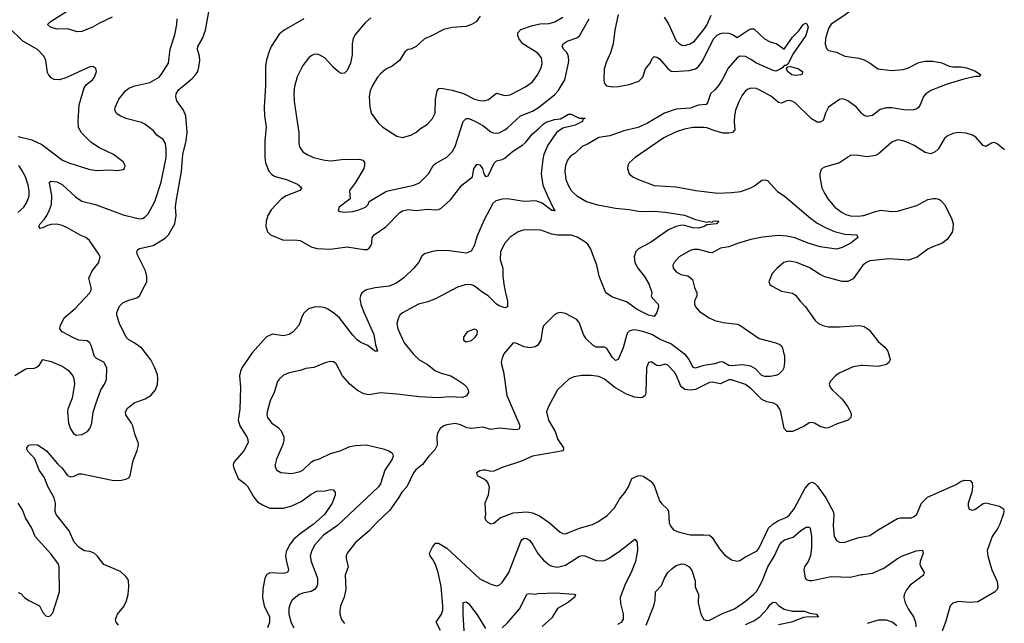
# Model space of a CAD drawing. Header units: inches. Extents: x 1682530 to 1839546, y 640742 to 791647.
# Tile 469 of 656: x 1723902 to 1731022, y 767563 to 771925. Entities that reach past the tile are written whole.
import ezdxf

# ---------------------------------------------------------------- set-up
doc = ezdxf.new("R2010")
doc.units = ezdxf.units.IN
doc.header["$MEASUREMENT"] = 0
for name, color, linetype in [('B7726', 7, 'Continuous'), ('B7727', 7, 'Continuous'), ('B7736', 7, 'Continuous'), ('B7737', 7, 'Continuous')]:
    doc.layers.add(name, color=color, linetype=linetype)

msp = doc.modelspace()

# ---------------------------------------------------------------- linework, layer by layer
at = {"layer": 'B7726', "color": 5}
for points, elevation in [([(1723866.5, 769353.5), (1723940.6, 769399.4), (1723955.2, 769404.8), (1724006.2, 769406.2), (1724026.2, 769413.8), (1724044.5, 769430), (1724070, 769470.4), (1724130, 769454.9), (1724210, 769420.4), (1724251.8, 769391.8), (1724285.5, 769350), (1724292.1, 769332.1), (1724297.1, 769290), (1724280.4, 769190), (1724250.3, 769110), (1724247.9, 769092.1), (1724255.4, 769010), (1724270, 768968.8), (1724290, 768934.9), (1724310, 768922.3), (1724350, 768927.2), (1724370, 768935.8), (1724391.8, 768950), (1724410, 768970.7), (1724422.6, 769010), (1724432.2, 769087.8), (1724452.4, 769150), (1724489.7, 769250.3), (1724516.2, 769290), (1724530, 769324.7), (1724531.5, 769410), (1724509.7, 769449.7), (1724456.9, 769476.9), (1724443.7, 769490), (1724419.5, 769570), (1724409.2, 769590), (1724390, 769603.7), (1724330, 769609.6), (1724290, 769625.1), (1724208.2, 769668.2), (1724191.9, 769691.9), (1724193.3, 769710), (1724222.6, 769770), (1724303.3, 769836.7), (1724408.2, 769950), (1724418, 769970), (1724418.9, 769990), (1724416.5, 770000)], 740), ([(1724617, 767550), (1724599.5, 767570), (1724594.5, 767590), (1724609.5, 767630), (1724655.9, 767684.1), (1724675, 767725), (1724685.3, 767770), (1724690.7, 767829.3), (1724688.7, 767868.7), (1724682.8, 767882.8), (1724670, 767901.6), (1724630, 767936.3), (1724510, 767987.6), (1724462.4, 768050), (1724440.7, 768070), (1724410, 768082.6), (1724367.7, 768087.7), (1724330, 768114), (1724295.6, 768150), (1724259.1, 768230), (1724164.8, 768350), (1724158.5, 768370), (1724161.7, 768430), (1724152.1, 768470), (1724107, 768547), (1724079.6, 768619.6), (1724041.7, 768670), (1724011.1, 768751.1), (1723959, 768810), (1723954, 768830), (1723968.7, 768850), (1723990, 768855.5), (1724030, 768852), (1724050, 768840.4), (1724094.9, 768810), (1724175.1, 768715.1), (1724210, 768684.5), (1724248.5, 768630), (1724270, 768621.9), (1724294.9, 768625.1), (1724330, 768642), (1724350, 768643.2), (1724570, 768598.4), (1724625.6, 768594.4), (1724670, 768604), (1724690, 768614.8), (1724700.9, 768630), (1724721.8, 768738.2), (1724752.5, 768812.5), (1724760.7, 768850), (1724759.6, 768870), (1724733.3, 768930), (1724719.7, 768990), (1724711.3, 769010), (1724669.6, 769070), (1724666, 769090), (1724682.6, 769117.4), (1724730, 769154.9), (1724810, 769184.2), (1724850.7, 769209.3), (1724884.2, 769250), (1724898.9, 769290), (1724901.7, 769330), (1724897.8, 769357.8), (1724878.3, 769410), (1724850, 769467), (1724786, 769550), (1724730, 769589.7), (1724690.7, 769610.7), (1724670.6, 769630.6), (1724624.4, 769730), (1724604.5, 769790), (1724603.1, 769810), (1724624.5, 769855.5), (1724650, 769880.3), (1724690, 769899.1), (1724750, 769914.6), (1724768, 769930), (1724804.8, 770000)], 720), ([(1726572.6, 770000), (1726472.7, 769987.3), (1726410, 769972.8), (1726376.5, 769950), (1726365.4, 769930), (1726362.5, 769910), (1726370, 769867.7), (1726390.1, 769810.1), (1726462.6, 769650), (1726475.5, 769575.5), (1726490.6, 769529.4), (1726469, 769530), (1726419, 769570), (1726370, 769591.8), (1726343.7, 769610), (1726310, 769644.5), (1726214.2, 769770), (1726170, 769806), (1726130, 769833.1), (1726110, 769841.4), (1726070, 769849.8), (1726031.5, 769848.5), (1725990, 769834.5), (1725956.5, 769803.5), (1725941.8, 769778.2), (1725928.7, 769731.3), (1725916.4, 769710), (1725879.3, 769670), (1725850.6, 769650), (1725810, 769640.5), (1725730, 769651.6), (1725686.8, 769633.2), (1725582.8, 769517.2), (1725508.8, 769410), (1725498, 769382), (1725492.4, 769350), (1725498, 769270), (1725494.2, 769110), (1725482.3, 769030), (1725492.6, 768990), (1725544.7, 768910), (1725552.7, 768890), (1725552.9, 768870), (1725523.1, 768810), (1725453.4, 768730), (1725444.6, 768710), (1725447.6, 768690), (1725481.3, 768610), (1725530, 768574), (1725550, 768553.1), (1725593.9, 768473.9), (1725621.7, 768441.7), (1725658.3, 768418.3), (1725710, 768395.8), (1725810, 768395.5), (1725870, 768411.8), (1725937.9, 768442.1), (1726010, 768496.1), (1726050, 768516.9), (1726110, 768521.3), (1726150, 768530.3), (1726168.1, 768528.1), (1726183, 768510), (1726183.1, 768490), (1726160.8, 768430), (1726106.7, 768350), (1726024.3, 768275.7), (1725929.2, 768210), (1725885.4, 768170), (1725853.7, 768130), (1725830, 768078.4), (1725825.1, 768050), (1725830.1, 768010.1), (1725845.7, 767950), (1725839.1, 767930), (1725810, 767922.3), (1725710, 767927.4), (1725690, 767916.4), (1725674.5, 767890), (1725659.3, 767810), (1725658.4, 767750), (1725670.9, 767690), (1725709.2, 767610), (1725709.1, 767570.9), (1725694.4, 767530)], 720), ([(1727093.2, 770000), (1727068.3, 769991.7), (1726910, 769906.6), (1726854.1, 769885.9), (1726786, 769870), (1726670, 769807.3), (1726650.5, 769790), (1726640.4, 769770), (1726630.4, 769730), (1726635.3, 769690), (1726682.4, 769590), (1726746.2, 769510), (1726789.2, 769470), (1726851.9, 769431.9), (1726910, 769388.5), (1726950, 769371), (1727020.4, 769350), (1727057, 769330), (1727112.7, 769290), (1727134.9, 769270), (1727146, 769250), (1727147.7, 769230), (1727133.8, 769206.2), (1727106, 769194), (1727010, 769199.2), (1726930, 769191.6), (1726790, 769199), (1726630, 769219.8), (1726510, 769228.7), (1726430, 769214.8), (1726390, 769220.3), (1726345.2, 769245.2), (1726289.7, 769290), (1726237.3, 769350), (1726190, 769438), (1726170, 769451.6), (1726150, 769455.1), (1726110, 769445.6), (1726030, 769411.8), (1725970, 769405.1), (1725931.3, 769390), (1725850, 769373), (1725810, 769355.1), (1725781.6, 769330), (1725766.7, 769310), (1725742.3, 769230), (1725713.1, 769170), (1725690.3, 769090), (1725688.4, 769070), (1725692.7, 769050), (1725726.4, 769010), (1725770, 768977.4), (1725793.6, 768953.6), (1725812.1, 768910), (1725812.8, 768887.2), (1725805.6, 768854.4), (1725759.5, 768750), (1725748.4, 768710), (1725750.4, 768690), (1725760.4, 768670), (1725790, 768652.4), (1725870, 768646.1), (1725930, 768660.6), (1725950.4, 768669.6), (1726010, 768726.9), (1726030, 768739), (1726070, 768751.4), (1726149.1, 768790.9), (1726219.3, 768810), (1726290, 768840.3), (1726330, 768848.8), (1726410, 768852), (1726530, 768823.6), (1726570.2, 768810.2), (1726590, 768798), (1726597.4, 768790), (1726601.8, 768770), (1726595.4, 768750), (1726542, 768670), (1726511.2, 768570), (1726496.9, 768550), (1726200.7, 768270), (1726099.4, 768200.6), (1726035.8, 768130), (1726013.5, 768090), (1726002.3, 768050), (1726010.2, 768010), (1726054.6, 767890), (1726056.3, 767850), (1726050.2, 767830), (1726033.3, 767806.7), (1726010, 767793.2), (1725950, 767781.8), (1725922.4, 767770), (1725872.2, 767730), (1725857.2, 767702.8), (1725849.2, 767670), (1725847.6, 767630), (1725866.1, 767566.1), (1725884, 767530)], 740), ([(1728780, 770000), (1728782.6, 769990), (1728799.5, 769950), (1728799.6, 769930), (1728782.3, 769890), (1728780.9, 769870), (1728790.3, 769850), (1728816.9, 769816.9), (1728888.8, 769770), (1728930, 769751.8), (1728990, 769735.5), (1729090, 769724.7), (1729110, 769718), (1729250, 769621.5), (1729370, 769590.4), (1729398, 769578), (1729410, 769567.7), (1729419.5, 769550), (1729433.4, 769490), (1729433.7, 769450), (1729426.8, 769410), (1729418.2, 769390), (1729390, 769361.8), (1729370, 769354), (1729330, 769346.6), (1729290, 769345.6), (1729270, 769353.1), (1729222.3, 769402.3), (1729190, 769420.9), (1729130, 769431), (1729050, 769422.8), (1729030, 769425.5), (1728990, 769449.8), (1728970, 769453.3), (1728930, 769437.5), (1728850, 769424.7), (1728785.8, 769405.8), (1728770, 769414.7), (1728743.9, 769470), (1728720.2, 769500.2), (1728610, 769581.4), (1728534.4, 769614.4), (1728474, 769650), (1728407.5, 769672.5), (1728350, 769683.1), (1728330, 769682.4), (1728310, 769675.1), (1728298.5, 769661.5), (1728290, 769643.7), (1728266, 769554), (1728230.9, 769469.1), (1728210, 769462), (1728190, 769483.1), (1728149.1, 769549.1), (1728130, 769559.3), (1728070, 769557.7), (1728050, 769569.7), (1727998, 769618), (1727978, 769650), (1727950.8, 769730.8), (1727930, 769758), (1727850, 769802.7), (1727810, 769809.2), (1727790, 769805.2), (1727768.3, 769791.7), (1727690, 769713.2), (1727682.4, 769690), (1727670.3, 769610), (1727650, 769573.6), (1727630, 769560.5), (1727590, 769553), (1727550, 769561.7), (1727490, 769586.6), (1727470, 769589.5), (1727404, 769510), (1727390, 769478), (1727383.8, 769450), (1727385.8, 769434.2), (1727401.1, 769381.1), (1727424.3, 769210), (1727511.8, 769010), (1727518, 768990), (1727515.1, 768964.9), (1727490, 768960.4), (1727370, 768973.3), (1727310, 768962.3), (1727250, 768979.8), (1727169.8, 768969.8), (1727135.8, 768975.8), (1727090, 768996.9), (1727050, 769006.6), (1726990, 768998.3), (1726969.2, 768990.8), (1726943.8, 768970), (1726923.6, 768936.4), (1726919.5, 768910), (1726920.3, 768850), (1726904.5, 768815.5), (1726861.3, 768770), (1726815.3, 768710), (1726767.4, 768672.6), (1726748.6, 768651.4), (1726702.3, 768550), (1726665.2, 768510), (1726642, 768470), (1726578.7, 768381.3), (1726481.7, 768290), (1726430, 768231.3), (1726330, 768147.6), (1726270.4, 768070), (1726262.4, 768050), (1726263.1, 768030), (1726277, 767970), (1726256.5, 767910), (1726260.2, 767810), (1726248.5, 767751.5), (1726222.7, 767690), (1726216.9, 767650), (1726216.9, 767630), (1726228.8, 767590), (1726250, 767562.4)], 760), ([(1727406.3, 770000), (1727414.6, 769950), (1727430.2, 769889.8), (1727430, 769849.4), (1727410, 769843), (1727370, 769856.1), (1727350, 769869.8), (1727290, 769929.8), (1727250, 769954.5), (1727191, 770000)], 740), ([(1728457.3, 770000), (1728468.9, 769970), (1728472.2, 769947.8), (1728467.7, 769930), (1728474.9, 769914.9), (1728518, 769870), (1728521.1, 769850), (1728510.3, 769810), (1728490, 769779.5), (1728450, 769788.7), (1728368, 769830), (1728290, 769886.6), (1728190, 769919.7), (1728140.5, 769950), (1728120.3, 770000)], 740), ([(1729344.1, 770000), (1729410, 769962), (1729490, 769948.4), (1729513.3, 769933.3), (1729546, 769890), (1729584.4, 769850), (1729654.9, 769750), (1729678, 769730), (1729710, 769714), (1729750, 769706), (1729830, 769706.2), (1729970, 769715.3), (1730000, 769710.2)], 780), ([(1730000, 769425.5), (1729990, 769426), (1729930, 769416.4), (1729828.2, 769370), (1729801.6, 769350), (1729763.8, 769310), (1729756.4, 769290), (1729763.1, 769270), (1729778, 769250), (1729850, 769182.3), (1729887.9, 769130), (1729910.3, 769090), (1729915.3, 769070), (1729913.7, 769050), (1729892.7, 769030), (1729814.6, 769005.4), (1729750, 768975.5), (1729730, 768972.7), (1729690, 768984.5), (1729650, 769009.7), (1729630, 769014.5), (1729610, 769011.1), (1729580.5, 768990), (1729530, 768965.1), (1729490, 768949.8), (1729450, 768948.3), (1729430.8, 768970.8), (1729405.4, 769090), (1729398.3, 769110), (1729378.6, 769138.6), (1729353.3, 769153.3), (1729303.9, 769163.9), (1729270, 769180.9), (1729190, 769259.4), (1729150, 769287.5), (1729050, 769321.7), (1729030, 769322.9), (1728970, 769293.3), (1728910, 769305.6), (1728890, 769303.4), (1728788, 769252), (1728750, 769247.4), (1728712.6, 769252.6), (1728690, 769268.8), (1728681.6, 769281.6), (1728650, 769358), (1728637.6, 769377.6), (1728590, 769428.3), (1728570, 769434.5), (1728530, 769424), (1728510, 769426), (1728468.8, 769451.2), (1728450, 769446.6), (1728433.7, 769410), (1728430.2, 769229.8), (1728424.6, 769210), (1728405.9, 769194.1), (1728388.1, 769191.9), (1728350, 769197.5), (1728290, 769219.8), (1728205.9, 769265.9), (1728130, 769327.2), (1728090, 769346.9), (1728033.6, 769353.6), (1727967.4, 769352.6), (1727910, 769342.9), (1727873.8, 769326.2), (1727790, 769249.2), (1727724.9, 769130), (1727710.6, 769090), (1727725.3, 769030), (1727773.6, 768950), (1727794, 768890), (1727834, 768830), (1727832.4, 768810), (1727610, 768770.8), (1727530, 768735.1), (1727390, 768689.5), (1727330, 768662.7), (1727310, 768659.3), (1727270, 768669.2), (1727250, 768669.2), (1727230, 768664), (1727204.7, 768650), (1727211.3, 768630), (1727264, 768604), (1727274.4, 768594.4), (1727290.7, 768570.7), (1727296, 768550), (1727290.8, 768490), (1727266.8, 768430), (1727270.8, 768349.2), (1727265.4, 768325.4), (1727271.3, 768310), (1727290, 768291.3), (1727310, 768282.8), (1727330, 768286.8), (1727375.6, 768324.4), (1727470, 768361.6), (1727570, 768367.9), (1727610, 768360.2), (1727660.3, 768340.3), (1727731.5, 768291.5), (1727810, 768221.3), (1727830, 768212), (1727850, 768210.3), (1727949.3, 768250.7), (1728044.1, 768275.9), (1728083.4, 768296.6), (1728150, 768343.1), (1728203, 768397), (1728239.8, 768460.2), (1728280.4, 768510), (1728304.8, 768550), (1728328.4, 768610), (1728371.7, 768628.2), (1728390, 768630.7), (1728410, 768626.3), (1728466, 768590), (1728490, 768559.5), (1728530, 768448.4), (1728545.1, 768425.1), (1728583.1, 768390), (1728593.3, 768373.3), (1728599.3, 768290), (1728610, 768262.4), (1728630, 768237.4), (1728663.1, 768223.1), (1728750, 768202.6), (1728850, 768203.2), (1728890, 768199), (1728910, 768182.4), (1728962.1, 768102.1), (1728998.7, 768058.7), (1729050, 768022), (1729090, 768011.8), (1729110, 768016.5), (1729150, 768043.6), (1729234.3, 768085.7), (1729250, 768108), (1729317, 768250), (1729350, 768281), (1729390, 768305), (1729449.7, 768330), (1729470, 768347.6), (1729501.6, 768390), (1729581.1, 768538.9), (1729610, 768572.2), (1729630, 768582.6), (1729650, 768576.5), (1729670, 768557.4), (1729732.1, 768470), (1729783.8, 768370), (1729788.6, 768350), (1729784, 768270), (1729793.1, 768190), (1729810, 768162.4), (1729830, 768150.4), (1729850, 768147), (1729870, 768148.7), (1729970, 768182), (1730000, 768187.4)], 780), ([(1723890, 767784.9), (1723910, 767779.1), (1723936.5, 767750), (1723968.1, 767728.1), (1724046, 767690), (1724070, 767640.7), (1724090, 767618), (1724110, 767612.7), (1724122.4, 767617.6), (1724141.1, 767638.9), (1724188.9, 767791.1), (1724187.9, 767967.9), (1724182.4, 767990), (1724125.9, 768065.9), (1724013.5, 768190), (1723989.7, 768250), (1723944.1, 768324.1), (1723921.8, 768381.8), (1723891.9, 768431.9)], 740), ([(1728431.2, 767550), (1728488.3, 767690), (1728496.4, 767730), (1728499.1, 767790), (1728543.8, 767836.2), (1728566, 767890), (1728590, 767928.9), (1728620.4, 767959.7), (1728650, 767979.6), (1728690, 767993.7), (1728710, 767990.4), (1728744.4, 767970), (1728763.4, 767943.4), (1728786.7, 767870), (1728785.8, 767825.8), (1728810.2, 767770), (1728808.2, 767710), (1728828.2, 767628.2), (1728850, 767590.6), (1728870, 767582.4), (1728890, 767584.9), (1728985.2, 767634.8), (1729070, 767666.9), (1729150, 767722.2), (1729207.4, 767770), (1729230, 767793.1), (1729250, 767825.7), (1729271.6, 767868.4), (1729311.6, 767970), (1729359.9, 768050), (1729394.1, 768125.9), (1729410, 768148.9), (1729433.9, 768166.1), (1729495.4, 768184.6), (1729550, 768233.7), (1729590, 768256.5), (1729610, 768258.4), (1729618.4, 768250), (1729628.2, 768190), (1729627.8, 768110), (1729619.7, 768050), (1729603.9, 768010), (1729576.9, 767970), (1729571.6, 767950), (1729581.3, 767890), (1729590, 767879.3), (1729610, 767872), (1729632.1, 767872.1), (1729770, 767902), (1729910, 767896.1), (1729990, 767914.6), (1730000, 767915.8)], 760), ([(1726946, 767510), (1726913.3, 767570), (1726951.2, 767628.8), (1726961.1, 767658.9), (1726962.5, 767690), (1726950.5, 767830), (1726928.9, 767930), (1726910, 767987.3), (1726890, 768025.1), (1726869.7, 768050), (1726865.7, 768070), (1726886.1, 768113.9), (1726910, 768143.1), (1726930, 768143.1), (1726990, 768106.5), (1727230, 767884), (1727310, 767844.9), (1727350, 767834.4), (1727370, 767839.3), (1727390, 767857.1), (1727438.5, 767930), (1727525.6, 768154.4), (1727533.2, 768166.8), (1727550, 768178), (1727570, 768175), (1727590, 768160.2), (1727612.8, 768130), (1727648.3, 768068.2), (1727690, 768018.6), (1727730, 767986.5), (1727750, 767976.5), (1727790, 767969.2), (1727850, 767983.2), (1727950, 768047.6), (1727970, 768052.3), (1727990, 768050.2), (1728070, 768016.5), (1728106.5, 768013.5), (1728130, 768016.9), (1728159.6, 768030), (1728238.2, 768081.8), (1728350, 768170.7), (1728368.1, 768148.1), (1728369, 768089), (1728356, 768010), (1728324.9, 767930), (1728281.8, 767850), (1728243.6, 767750), (1728247, 767707), (1728266.7, 767630), (1728266, 767594), (1728252.2, 767567.8), (1728226.2, 767553.8)], 760), ([(1727390, 767530.3), (1727430, 767566.9), (1727519.3, 767670), (1727570, 767774), (1727590, 767779.3), (1727630, 767774.4), (1727650, 767779.3), (1727776, 767784), (1727910, 767774), (1727921, 767770), (1727914.4, 767750), (1727864.2, 767710), (1727792.3, 767670), (1727750, 767602.6), (1727680.1, 767539.9)], 740), ([(1727119.9, 767430), (1727108.6, 767630), (1727110, 767712.2), (1727130, 767718.3), (1727150, 767702.6), (1727210, 767624.9), (1727270, 767524.6)], 740), ([(1729150, 767555.1), (1729210, 767581.8), (1729254, 767610), (1729310, 767670.3), (1729330, 767699.5), (1729350, 767715.5), (1729370, 767713), (1729390, 767690.5), (1729430, 767664.4), (1729490, 767651.5), (1729578, 767650), (1729616.4, 767636.4), (1729662, 767630), (1729678.8, 767610), (1729670, 767606.9), (1729610, 767609.8), (1729570, 767603.8), (1729483, 767570), (1729390, 767551.2)], 740)]:
    msp.add_lwpolyline(points, dxfattribs=dict(at, elevation=elevation))
at = {"layer": 'B7726', "color": 5, "elevation": 760}
msp.add_lwpolyline([(1727190, 769689), (1727138, 769670), (1727110.8, 769630), (1727111.3, 769610), (1727130, 769596), (1727170, 769607.3), (1727195.1, 769630), (1727209.2, 769650), (1727213.2, 769673.2), (1727204, 769684)], close=True, dxfattribs=at)
at = {"layer": 'B7727', "color": 5}
for points, elevation in [([(1724804.8, 770000), (1724820.5, 770030), (1724822, 770070), (1724810.6, 770110), (1724751.2, 770230), (1724748.2, 770250), (1724755.9, 770264.1), (1724768.3, 770271.7), (1724866.5, 770293.5), (1724953.1, 770346.9), (1724977.7, 770370), (1725022.7, 770450), (1725032.9, 770510), (1725028.9, 770570), (1725033, 770610), (1725073.1, 770826.9), (1725081, 770950), (1725105.6, 771050), (1725112.3, 771112.3), (1725104, 771230), (1725087, 771270), (1725037.9, 771337.9), (1725029.9, 771369.9), (1725033, 771390), (1725050, 771418.2), (1725150, 771500.3), (1725174.1, 771525.9), (1725189.2, 771550.8), (1725198.1, 771581.9), (1725203.7, 771630), (1725201.2, 771661.2), (1725188.7, 771710), (1725189.8, 771730), (1725222.9, 771790), (1725244.5, 771850), (1725289, 772090)], 720), ([(1730000, 772072.8), (1729943.6, 772016.4), (1729870, 771956.5), (1729770, 771893.3), (1729750, 771861.6), (1729730.2, 771790), (1729727.3, 771747.3), (1729735.6, 771715.6), (1729750, 771701.7), (1729810, 771689.3), (1729870, 771660.5), (1729970, 771646.5), (1730000, 771638)], 760), ([(1724570, 771942.8), (1724479.4, 771900.6), (1724427.7, 771870), (1724350, 771840.4), (1724317.7, 771837.7), (1724250, 771858.4), (1724170, 771857.4), (1724123.7, 771870), (1724103.7, 771890), (1724121.2, 771910), (1724273.4, 772006.6)], 740), ([(1728230, 771962), (1728206.7, 771850), (1728192.6, 771750), (1728174.4, 771685.6), (1728143.4, 771616.6), (1728129.3, 771570), (1728125.5, 771485.5), (1728130, 771462.8), (1728146.2, 771446.2), (1728190, 771439.7), (1728230, 771441), (1728310, 771457.6), (1728378.3, 771481.7), (1728408.8, 771510), (1728428.3, 771570), (1728460.3, 771610), (1728475.5, 771644.5), (1728490, 771658), (1728510, 771654.4), (1728530, 771642.2), (1728590, 771571.2), (1728614, 771554), (1728630.1, 771550.1), (1728742.2, 771557.8), (1728789.9, 771570.1), (1728810, 771585.5), (1728837.8, 771622.2), (1728921.4, 771790), (1728945.9, 771814.1), (1728970, 771825.1), (1728990, 771829.3), (1729030, 771827.8), (1729057.7, 771817.7), (1729090, 771796.5), (1729170, 771847.9), (1729190, 771858), (1729210, 771859.5), (1729287.1, 771787.1), (1729330, 771764.4), (1729378, 771750), (1729430, 771710.8), (1729490, 771798), (1729535.8, 771844.2), (1729570, 771892.4), (1729590, 771898.8), (1729595.5, 771895.5), (1729604.9, 771870), (1729587, 771810), (1729498, 771682), (1729456, 771604), (1729445.4, 771594.6), (1729430, 771593.2), (1729419.9, 771580.1), (1729396, 771564), (1729370, 771554), (1729350, 771558.2), (1729230.9, 771610), (1729190, 771638.1), (1729150, 771658.6), (1729110, 771661.1), (1729090, 771649.7), (1729025.5, 771574.5), (1728982.8, 771490), (1728956.6, 771450), (1728930, 771417.8), (1728898, 771390), (1728876.3, 771323.7), (1728867.2, 771312.8), (1728810, 771306.8), (1728750, 771285.9), (1728650, 771278.9), (1728564.6, 771250), (1728442.6, 771177.4), (1728374.9, 771145.1), (1728270, 771121.1), (1728170, 771084.5), (1728090, 771072.8), (1728012.8, 771027.2), (1727970, 771008.8), (1727919.4, 770960.6), (1727883.6, 770936.4), (1727864.2, 770910), (1727848.9, 770870), (1727844.4, 770830), (1727851.5, 770770), (1727867.6, 770730), (1727888.9, 770690), (1727908.8, 770670), (1727931.5, 770651.5), (1728001.6, 770610), (1728070, 770590.2), (1728210, 770562.2), (1728310, 770554), (1728390, 770539), (1728490, 770540.2), (1728570, 770533.8), (1728710, 770512.1), (1728790, 770481.7), (1728870, 770460.7), (1728890, 770466), (1728910, 770462), (1728918, 770470), (1728932.3, 770472.3), (1728958, 770470), (1728942, 770450), (1728870, 770442), (1728850.8, 770430), (1728810, 770419.3), (1728770, 770420.7), (1728710, 770438.4), (1728690, 770439.4), (1728649.5, 770430.5), (1728594.6, 770405.4), (1728464.6, 770315.4), (1728376.4, 770270), (1728357, 770250), (1728344.9, 770210), (1728351.3, 770170), (1728373.2, 770130), (1728419.7, 770070), (1728453.4, 770010), (1728457.3, 770000)], 740), ([(1728563.1, 771943.1), (1728594.2, 771894.2), (1728650, 771773), (1728670, 771752.4), (1728690, 771741.3), (1728710, 771738.7), (1728750, 771750.3), (1728781.6, 771770), (1728850, 771852.9), (1728870, 771884.9), (1728902.4, 771957.6)], 760), ([(1724416.5, 770000), (1724402.7, 770057.3), (1724427, 770110), (1724473, 770170), (1724482.6, 770210), (1724475.1, 770230), (1724407.1, 770330), (1724379.7, 770350), (1724344.9, 770364.9), (1724243.3, 770423.3), (1724210, 770438.5), (1724170, 770446.3), (1724130, 770444.4), (1724103.1, 770436.9), (1724070, 770420.4), (1724050, 770417), (1724040.5, 770430), (1724049.8, 770450), (1724078.8, 770481.2), (1724098, 770510), (1724118.5, 770550), (1724132.4, 770590), (1724134.6, 770654.6), (1724117.2, 770742.8), (1724117.2, 770750), (1724130, 770758), (1724170, 770753.4), (1724210, 770734), (1724304.7, 770644.7), (1724350, 770613.8), (1724450, 770588.6), (1724650, 770513.5), (1724750, 770490.2), (1724770, 770486.5), (1724790, 770488.9), (1724810, 770499.5), (1724830, 770522.4), (1724878.7, 770610), (1724926, 770750), (1724961, 770930), (1724961.5, 770990), (1724955.1, 771030), (1724938.2, 771058.2), (1724892.7, 771090), (1724870, 771121.2), (1724807, 771170), (1724782.2, 771182.2), (1724670, 771210.9), (1724627.3, 771230), (1724605.2, 771245.2), (1724589.8, 771269.8), (1724591.1, 771290), (1724618, 771350), (1724667.1, 771410), (1724689.9, 771430.1), (1724733.5, 771446.5), (1724842.7, 771470), (1724910, 771508.8), (1724928, 771530), (1724977.1, 771610), (1724990, 771711.3), (1725024.5, 771815.5), (1725038.7, 771890), (1725040.5, 771930)], 740), ([(1725955.5, 771930), (1725814.6, 771850), (1725778.8, 771821.2), (1725721.6, 771730), (1725705.2, 771694.8), (1725685.9, 771634.1), (1725679.4, 771590), (1725678.9, 771450), (1725670.2, 771290), (1725672.1, 771230), (1725685.2, 771150), (1725674.3, 771050), (1725674.5, 770930), (1725679.3, 770890), (1725702.6, 770830), (1725725.3, 770805.3), (1725750, 770792.1), (1725830.7, 770770), (1725910, 770737.4), (1725943, 770710), (1725927.7, 770690), (1725830, 770651.9), (1725794.3, 770630), (1725720.8, 770550), (1725695.2, 770510), (1725683.2, 770470), (1725680.9, 770430), (1725692.9, 770392.9), (1725714.8, 770370), (1725810, 770330.4), (1725890, 770334.7), (1725930, 770330.2), (1726010, 770283.6), (1726050, 770271.4), (1726146.6, 770266.6), (1726270, 770282.9), (1726390, 770264), (1726414.9, 770265.1), (1726430, 770272.7), (1726442, 770290), (1726448.4, 770310), (1726449.7, 770350), (1726465.4, 770370), (1726550, 770428.7), (1726650, 770531), (1726670, 770543.7), (1726710, 770553.7), (1726770, 770545.7), (1726850, 770554.8), (1726910, 770551.2), (1726930, 770553.4), (1726950, 770561.8), (1727016.3, 770623.7), (1727100.4, 770730), (1727177, 770790), (1727186.9, 770850), (1727210, 770880.5), (1727230, 770877.1), (1727248.7, 770850), (1727259.3, 770810), (1727270, 770790.8), (1727290, 770797.1), (1727332.8, 770887.2), (1727341.9, 770898.1), (1727350, 770905.5), (1727390, 770915), (1727410, 770924.6), (1727466.8, 770973.2), (1727539.9, 771020.1), (1727561.3, 771038.7), (1727610, 771099.5), (1727659.4, 771140.6), (1727686.9, 771170), (1727710, 771184.9), (1727770, 771203.6), (1727812.4, 771207.6), (1727870, 771242.8), (1727890, 771241), (1727947.3, 771212.7), (1727990, 771214), (1727991.3, 771210), (1727974, 771206), (1727970.9, 771189.1), (1727918, 771162), (1727830, 771141.5), (1727784.4, 771110), (1727722.3, 771017.7), (1727691.8, 770950), (1727684.2, 770915.8), (1727673.7, 770810), (1727686.2, 770730), (1727715.8, 770655.8), (1727761.1, 770561.1), (1727771.7, 770550), (1727770, 770542), (1727766, 770546), (1727750, 770546), (1727679.9, 770599.9), (1727635.1, 770615.1), (1727549.3, 770610.7), (1727430, 770629.3), (1727390, 770627.1), (1727344.2, 770615.8), (1727323.1, 770596.9), (1727261.4, 770478.6), (1727210, 770363.7), (1727189.3, 770290.7), (1727167.4, 770252.6), (1727130, 770238.7), (1727010, 770254.8), (1726930, 770257), (1726886, 770250), (1726830, 770233), (1726810, 770215.1), (1726786, 770170), (1726752.4, 770130), (1726679.5, 770060.5), (1726621.5, 770018.5), (1726579.2, 770000.8), (1726572.6, 770000)], 720), ([(1726440.6, 771939.4), (1726399.1, 771900.9), (1726330, 771820.7), (1726314, 771790), (1726306.7, 771750), (1726305.6, 771670), (1726294.3, 771610), (1726270, 771557.6), (1726250, 771538), (1726230, 771536.9), (1726207.2, 771547.2), (1726170, 771579.5), (1726109.3, 771650), (1726068.7, 771670), (1726050, 771675.1), (1726030, 771673.6), (1726010, 771663.7), (1725990, 771646), (1725950, 771593.2), (1725909, 771511), (1725890, 771442), (1725884.8, 771395.2), (1725885.7, 771334.3), (1725921.5, 771110), (1725921.5, 771030), (1725926.4, 771006.4), (1725950, 770970.4), (1725980.5, 770950), (1726027.3, 770930), (1726108.6, 770908.6), (1726155.3, 770904.7), (1726230, 770913.4), (1726356.2, 770916.2), (1726382.8, 770910), (1726394.3, 770894.3), (1726396.5, 770870), (1726390.2, 770850), (1726331, 770749), (1726286.7, 770690), (1726291, 770630), (1726211, 770570), (1726206, 770546), (1726218, 770538), (1726250, 770534), (1726310, 770538), (1726355.3, 770550), (1726402, 770570), (1726421.2, 770590), (1726429, 770610), (1726555.1, 770684.9), (1726751.6, 770728.4), (1726793.8, 770746.2), (1726858, 770810), (1726892, 770870), (1726910, 770886), (1726990, 770932), (1727030, 770968.8), (1727052.2, 771007.8), (1727109.9, 771190.1), (1727129.8, 771210.2), (1727150, 771210.2), (1727197, 771190), (1727250, 771160.7), (1727310, 771114.9), (1727327.1, 771107.1), (1727350, 771103.6), (1727370, 771107.7), (1727410, 771127.7), (1727430, 771143.1), (1727524.2, 771230), (1727610, 771264.6), (1727654.8, 771290), (1727770, 771382.3), (1727796.8, 771410), (1727844.5, 771490), (1727871.7, 771610), (1727873.4, 771633.4), (1727867.4, 771667.4), (1727856.1, 771690), (1727835.8, 771710), (1727825.4, 771730), (1727830, 771742.8), (1727833, 771750), (1727861.3, 771770), (1727930, 771794.6), (1727950, 771808.5), (1728019.2, 771930)], 740), ([(1727232.7, 771950), (1727202, 771910), (1727170, 771889.6), (1727130, 771876.3), (1727030, 771868.2), (1726970, 771855.1), (1726874.8, 771805.2), (1726830, 771787.2), (1726770, 771731.5), (1726730, 771711.8), (1726710, 771709.3), (1726690, 771696), (1726648.2, 771630), (1726596.3, 771590), (1726550, 771568), (1726510, 771533.6), (1726490, 771509.5), (1726453.4, 771450), (1726437.4, 771410), (1726430.3, 771370), (1726435.1, 771295.1), (1726443.8, 771250), (1726496.9, 771176.9), (1726527.8, 771147.8), (1726630, 771083), (1726670, 771073), (1726730, 771090.4), (1726766, 771110), (1726800.9, 771139.1), (1726850, 771170.4), (1726887.6, 771210), (1726906.6, 771250), (1726909.7, 771350.3), (1726921.2, 771410), (1726933.2, 771426.8), (1726949.3, 771430.7), (1727030, 771414.9), (1727111.4, 771391.4), (1727190, 771349.3), (1727230, 771340.2), (1727260.5, 771339.5), (1727291.7, 771348.2), (1727350, 771393.4), (1727410, 771376.5), (1727450, 771382), (1727560, 771440), (1727610, 771475.8), (1727650, 771528.4), (1727674.9, 771585.1), (1727681.2, 771610), (1727675.8, 771650), (1727650, 771682.3), (1727539.5, 771750), (1727512, 771790), (1727505.1, 771810), (1727504.5, 771830), (1727526.2, 771853.8), (1727610, 771883.2), (1727664.7, 771895.3), (1727730, 771898.4), (1727772.3, 771910), (1727830, 771943.7)], 760), ([(1723890, 771079.8), (1723990, 771056.6), (1724062.8, 771022.8), (1724210.5, 770910), (1724256.3, 770890), (1724410, 770843.1), (1724464.5, 770835.5), (1724550, 770840.7), (1724610, 770834.8), (1724650, 770842.8), (1724659, 770850), (1724665.2, 770870), (1724650, 770897.2), (1724579.3, 770950), (1724479.3, 770999.3), (1724418.2, 771038.2), (1724348.3, 771108.3), (1724326.7, 771146.7), (1724323.7, 771190), (1724331.5, 771310), (1724368.2, 771431.8), (1724384.2, 771455.8), (1724429.4, 771490), (1724441.6, 771510), (1724456.2, 771550), (1724451.5, 771571.5), (1724430, 771586), (1724410, 771584.5), (1724234.5, 771505.5), (1724190, 771489.7), (1724150, 771492.4), (1724130, 771504), (1724110, 771527.8), (1724104, 771544), (1724091.1, 771630), (1724078.2, 771658.2), (1724029.7, 771710), (1723923.6, 771770), (1723821.3, 771870)], 760), ([(1730000, 771240.5), (1729990, 771248.2), (1729952.7, 771292.7), (1729890, 771337.7), (1729870, 771348.4), (1729850, 771352.3), (1729830, 771347.1), (1729750, 771292), (1729730.3, 771250), (1729715.8, 771204.2), (1729707.1, 771192.9), (1729690, 771183.9), (1729670, 771185.1), (1729628.6, 771208.6), (1729510, 771323), (1729493.3, 771333.3), (1729470, 771340.4), (1729450, 771338.2), (1729410, 771321), (1729390, 771325.4), (1729337.6, 771370), (1729250, 771419.1), (1729230, 771426.6), (1729190, 771429.6), (1729170, 771423.6), (1729150, 771409.6), (1729125, 771375), (1729103.6, 771330), (1729079.6, 771270), (1729072.3, 771230), (1729067.9, 771190), (1729074.3, 771130), (1729056.3, 771110), (1729030, 771104), (1728990, 771105.6), (1728930, 771120.5), (1728870, 771144.1), (1728850, 771146.6), (1728770, 771146), (1728710, 771134), (1728650, 771113.6), (1728559.5, 771070), (1728353.4, 770930), (1728310.6, 770890), (1728300.5, 770870), (1728296.3, 770850), (1728310.5, 770810.5), (1728336, 770790), (1728376, 770770), (1728490, 770727.6), (1728650, 770717.7), (1728791.2, 770691.2), (1728950, 770672.4), (1729050, 770675.9), (1729116, 770684), (1729190.5, 770709.5), (1729217, 770723), (1729270, 770765.7), (1729290, 770768.7), (1729310, 770763.1), (1729382.3, 770682.3), (1729430, 770651.5), (1729621.5, 770490), (1729670, 770454.5), (1729737.9, 770417.9), (1729794.8, 770394.8), (1729870, 770373.9), (1729954.8, 770370), (1729962, 770350), (1729912.4, 770310), (1729850, 770277.6), (1729810, 770267.6), (1729690, 770283.2), (1729610, 770307.4), (1729508.2, 770348.2), (1729450, 770361.5), (1729390, 770365), (1729273, 770353), (1729190, 770336.2), (1729099.1, 770310), (1729030, 770283.5), (1728970, 770272.7), (1728910, 770241), (1728890, 770242), (1728810, 770263.5), (1728776.7, 770263.3), (1728750, 770256.9), (1728670, 770211.6), (1728634.4, 770170), (1728626.4, 770150), (1728628.4, 770130), (1728650, 770101.6), (1728684.2, 770084.2), (1728734.9, 770074.9), (1728767.5, 770047.5), (1728780, 770000)], 760), ([(1730000, 770938.1), (1729950, 770944.7), (1729910, 770943.6), (1729830, 770889.6), (1729721.6, 770858.4), (1729704.7, 770850), (1729698.8, 770841.2), (1729687.3, 770810), (1729687.7, 770790), (1729702.4, 770710), (1729721.3, 770670), (1729747.2, 770630), (1729796.5, 770570), (1729850, 770530.3), (1729876.8, 770516.8), (1729910, 770507.1), (1729970, 770503.9), (1730000, 770508.9)], 780), ([(1723888.6, 770531.4), (1723932.3, 770570), (1723950, 770600.5), (1723969.8, 770650), (1723970.7, 770690), (1723963.9, 770730), (1723944.1, 770790), (1723918.2, 770838.2), (1723894.6, 770870)], 760), ([(1728120.3, 770000), (1728091.5, 770071.5), (1728075.9, 770150), (1728030, 770271.8), (1728010, 770303), (1727990, 770318.9), (1727933.2, 770353.2), (1727890, 770368.5), (1727790, 770367.1), (1727750, 770374.3), (1727670, 770404.4), (1727550, 770406.6), (1727507.8, 770392.2), (1727447.7, 770352.3), (1727410, 770309.4), (1727379.5, 770250), (1727377.7, 770190), (1727395.8, 770130), (1727394.8, 770070), (1727406.3, 770000)], 740), ([(1730000, 770150.8), (1729999, 770150), (1729930, 770052.3), (1729890, 770032.8), (1729850, 770031.8), (1729725.5, 770065.5), (1729685.1, 770085.1), (1729610, 770133), (1729519, 770170), (1729470, 770178.7), (1729427.3, 770170), (1729380.7, 770130), (1729344, 770090), (1729318.8, 770030), (1729326.8, 770010), (1729344.1, 770000)], 780), ([(1727191, 770000), (1727190, 770000.8), (1727170, 770009.8), (1727130, 770012.3), (1727093.2, 770000)], 740)]:
    msp.add_lwpolyline(points, dxfattribs=dict(at, elevation=elevation))
at = {"layer": 'B7727', "color": 5, "elevation": 740}
msp.add_lwpolyline([(1729510, 771521.1), (1729486.4, 771526.4), (1729455.1, 771550), (1729448.4, 771571.6), (1729456.4, 771583.6), (1729473.6, 771586.4), (1729530, 771572.9), (1729564, 771550), (1729561, 771530), (1729550, 771526.3)], close=True, dxfattribs=at)
at = {"layer": 'B7736', "color": 5}
for points, elevation in [([(1730000, 769710.2), (1730010, 769708.5), (1730044.2, 769684.2), (1730110, 769598.4), (1730159.3, 769559.3), (1730180.3, 769530), (1730196.4, 769470), (1730190.4, 769449.6), (1730170, 769434), (1730110, 769419.7), (1730000, 769425.5)], 780), ([(1730000, 768187.4), (1730050, 768196.4), (1730110, 768238.7), (1730250, 768319.5), (1730270, 768324.2), (1730350, 768326), (1730370, 768333.7), (1730390, 768350.6), (1730422.4, 768430), (1730466.2, 768473.8), (1730673.4, 768566.6), (1730710, 768590.3), (1730737.6, 768597.6), (1730775.1, 768595.1), (1730790, 768578), (1730792.9, 768550), (1730787.4, 768510), (1730760.4, 768430), (1730760.5, 768410), (1730768.5, 768388.5), (1730790, 768381.6), (1730810, 768385.3), (1730870, 768428.7), (1730890, 768432.9), (1730988.3, 768408.3), (1731015.8, 768390), (1731018.9, 768370), (1731015.8, 768355.8), (1730990, 768279.5), (1730975.8, 768250), (1730935.2, 768190), (1730898.7, 768090), (1730903.1, 768050), (1730916.9, 767996.9), (1730931.6, 767950), (1730970, 767864), (1730976, 767824), (1730971.8, 767808.2), (1730952.7, 767787.3), (1730830, 767718.8), (1730773.1, 767713.1), (1730690, 767721.3), (1730650, 767709.5), (1730630.5, 767690), (1730596.9, 767570), (1730550.2, 767450)], 780), ([(1730000, 767915.8), (1730070, 767924.7), (1730150, 767961.6), (1730250, 768030.3), (1730286, 768050), (1730385.5, 768085.5), (1730430.4, 768090.4), (1730435.8, 768070), (1730414.6, 768010), (1730412, 767990), (1730418.4, 767970), (1730442, 767930), (1730439.1, 767910), (1730341.3, 767838.7), (1730314.2, 767805.8), (1730299, 767770), (1730296.9, 767750), (1730304.4, 767710), (1730326.9, 767666.9), (1730366.3, 767610), (1730380.9, 767570), (1730383.4, 767536.6)], 760), ([(1730244.9, 767544.9), (1730211.9, 767571.9), (1730170, 767585.4), (1730110, 767585.9), (1730030, 767562)], 760)]:
    msp.add_lwpolyline(points, dxfattribs=dict(at, elevation=elevation))
at = {"layer": 'B7737', "color": 5}
for points, elevation in [([(1730000, 771638), (1730010, 771635.2), (1730051.6, 771611.6), (1730090, 771581.5), (1730110, 771570.3), (1730126.9, 771566.9), (1730210, 771558.8), (1730290, 771566), (1730330, 771577.7), (1730404.5, 771615.5), (1730450, 771624), (1730506, 771626), (1730570, 771614), (1730622.8, 771590), (1730650, 771583.6), (1730710, 771583.6), (1730750, 771576.5), (1730810, 771554.7), (1730850.9, 771529.1), (1730844.7, 771515.3), (1730813.8, 771513.8), (1730730, 771495), (1730610, 771459.3), (1730490, 771413.3), (1730455.5, 771390), (1730437.1, 771370), (1730414.4, 771310), (1730402, 771290), (1730390, 771279.5), (1730366.7, 771273.3), (1730310.2, 771269.8), (1730210, 771287), (1730170, 771288.8), (1730125.1, 771274.9), (1730070, 771232.8), (1730030, 771225.4), (1730010, 771232.8), (1730000, 771240.5)], 760), ([(1731023.3, 770983.3), (1730970, 771027), (1730950, 771037), (1730930, 771032.3), (1730890, 771009.4), (1730870, 771015.1), (1730815.4, 771075.4), (1730791.3, 771091.3), (1730745.9, 771105.9), (1730690, 771108.5), (1730650, 771101.7), (1730610, 771083.5), (1730590, 771065.1), (1730543.7, 770990), (1730521.6, 770970), (1730490, 770955.4), (1730450, 770966.2), (1730370, 771016.1), (1730330, 771034.8), (1730290, 771049.7), (1730250, 771055.4), (1730210, 771038.7), (1730110, 770952.6), (1730090, 770942.4), (1730030, 770934.2), (1730000, 770938.1)], 780), ([(1730000, 770508.9), (1730006.6, 770510), (1730090, 770539.3), (1730130, 770548.1), (1730210, 770539.7), (1730250, 770540.2), (1730390, 770582.2), (1730470, 770624.7), (1730510, 770632.9), (1730530, 770632.2), (1730548.7, 770628.7), (1730561.1, 770621.1), (1730590.2, 770590.2), (1730640.4, 770490), (1730652.2, 770450), (1730650.3, 770410), (1730644.4, 770390), (1730610, 770337), (1730571.8, 770308.2), (1730510, 770286.6), (1730470, 770265.7), (1730391.4, 770208.6), (1730330, 770187.8), (1730190, 770197.4), (1730050, 770181.1), (1730025.3, 770170), (1730000, 770150.8)], 780)]:
    msp.add_lwpolyline(points, dxfattribs=dict(at, elevation=elevation))

doc.saveas('drawing.dxf')
